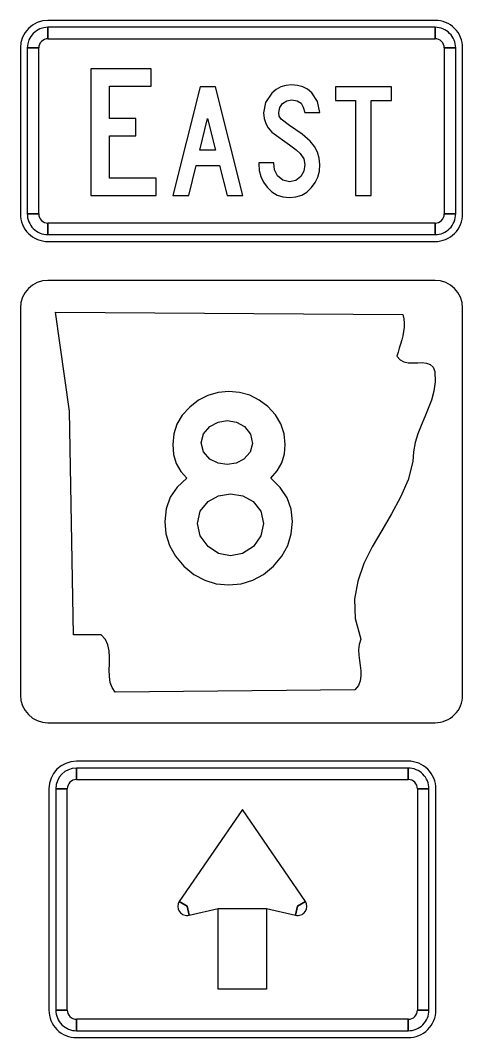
# Model space of a CAD drawing. Extents: x 1001568 to 1002149, y 1840825 to 1841423.
# Drawn here: x 1002002.881 to 1002004.881, y 1841301.388 to 1841305.987 of the extents above; entities that cross this region are included whole.
import ezdxf

# ---------------------------------------------------------------- set-up
doc = ezdxf.new("R2010")
doc.units = 0
doc.layers.add('SIGNS', color=7, linetype='Continuous')

msp = doc.modelspace()

# ---------------------------------------------------------------- linework, layer by layer
at = {"layer": 'SIGNS'}
for p, q in [((1002004.7558, 1841305.9874), (1002003.0058, 1841305.9874)), ((1002003.0058, 1841305.9041), (1002003.0058, 1841305.9561)), ((1002004.7558, 1841305.9561), (1002004.7558, 1841305.9041)), ((1002002.8808, 1841305.8624), (1002002.8808, 1841305.1124)), ((1002002.9121, 1841305.8624), (1002002.9642, 1841305.8624)), ((1002004.7975, 1841305.8624), (1002004.8496, 1841305.8624)), ((1002004.8808, 1841305.1124), (1002004.8808, 1841305.8624)), ((1002002.9642, 1841305.1124), (1002002.9121, 1841305.1124)), ((1002003.0058, 1841305.0186), (1002003.0058, 1841305.0707)), ((1002004.7558, 1841305.0707), (1002004.7558, 1841305.0186)), ((1002004.8496, 1841305.1124), (1002004.7975, 1841305.1124)), ((1002003.0058, 1841304.9874), (1002004.7558, 1841304.9874)), ((1002004.7558, 1841304.8118), (1002003.0058, 1841304.8118)), ((1002002.8808, 1841304.6868), (1002002.8808, 1841302.9368)), ((1002004.8808, 1841302.9368), (1002004.8808, 1841304.6868)), ((1002002.8808, 1841302.9368), (1002002.8808, 1841302.9368)), ((1002003.0058, 1841302.8118), (1002004.7558, 1841302.8118)), ((1002004.6348, 1841302.638), (1002003.1348, 1841302.638)), ((1002003.1348, 1841302.5547), (1002003.1348, 1841302.6068)), ((1002004.6348, 1841302.6068), (1002004.6348, 1841302.5547)), ((1002003.0098, 1841302.513), (1002003.0098, 1841301.513)), ((1002003.041, 1841302.513), (1002003.0931, 1841302.513)), ((1002004.6764, 1841302.513), (1002004.7285, 1841302.513)), ((1002004.7598, 1841301.513), (1002004.7598, 1841302.513)), ((1002003.6348, 1841301.9818), (1002003.5995, 1841302.004)), ((1002004.17, 1841302.004), (1002004.1348, 1841301.9818)), ((1002003.6441, 1841301.9412), (1002003.6348, 1841301.9818)), ((1002004.1348, 1841301.9818), (1002004.1254, 1841301.9412)), ((1002003.0931, 1841301.513), (1002003.041, 1841301.513)), ((1002004.7285, 1841301.513), (1002004.6764, 1841301.513)), ((1002003.1348, 1841301.4193), (1002003.1348, 1841301.4714)), ((1002004.6348, 1841301.4714), (1002004.6348, 1841301.4193)), ((1002003.1348, 1841301.388), (1002004.6348, 1841301.388))]:
    msp.add_line(p, q, dxfattribs=at)
for points in [[(1002004.7558, 1841305.9561), (1002003.0058, 1841305.9561), (1002003.0058, 1841305.9041), (1002004.7558, 1841305.9041), (1002004.7558, 1841305.9561), (1002004.7558, 1841305.9561)], [(1002002.9121, 1841305.8624), (1002002.9121, 1841305.1124), (1002002.9642, 1841305.1124), (1002002.9642, 1841305.8624), (1002002.9121, 1841305.8624), (1002002.9121, 1841305.8624)], [(1002004.8496, 1841305.1124), (1002004.8496, 1841305.8624), (1002004.7975, 1841305.8624), (1002004.7975, 1841305.1124), (1002004.8496, 1841305.1124), (1002004.8496, 1841305.1124)], [(1002003.4944, 1841305.2742), (1002003.2838, 1841305.2742), (1002003.2838, 1841305.4649), (1002003.4033, 1841305.4649), (1002003.4033, 1841305.5434), (1002003.2838, 1841305.5434), (1002003.2838, 1841305.6893), (1002003.4725, 1841305.6893), (1002003.4725, 1841305.7678), (1002003.2002, 1841305.7678), (1002003.2002, 1841305.1957), (1002003.4944, 1841305.1957)], [(1002003.9588, 1841305.3431), (1002003.9588, 1841305.3385), (1002003.9608, 1841305.3087), (1002003.9679, 1841305.281), (1002003.9799, 1841305.2557), (1002003.9967, 1841305.2325), (1002004.0179, 1841305.2121), (1002004.0419, 1841305.1977), (1002004.0684, 1841305.189), (1002004.0977, 1841305.1861), (1002004.1268, 1841305.1888), (1002004.1535, 1841305.1974), (1002004.177, 1841305.2113), (1002004.1981, 1841305.2311), (1002004.2144, 1841305.2538), (1002004.2261, 1841305.2789), (1002004.2332, 1841305.3061), (1002004.2356, 1841305.3359), (1002004.2327, 1841305.3642), (1002004.2245, 1841305.3913), (1002004.2107, 1841305.4168), (1002004.1916, 1841305.441), (1002004.1546, 1841305.4729), (1002004.0977, 1841305.5119), (1002004.06, 1841305.5402), (1002004.0519, 1841305.5545), (1002004.0491, 1841305.5708), (1002004.0535, 1841305.5928), (1002004.0667, 1841305.6112), (1002004.0858, 1841305.6237), (1002004.1085, 1841305.6279), (1002004.1328, 1841305.6239), (1002004.1506, 1841305.6122), (1002004.1602, 1841305.5955), (1002004.1674, 1841305.571), (1002004.2356, 1841305.571), (1002004.2245, 1841305.621), (1002004.1985, 1841305.6604), (1002004.1795, 1841305.6757), (1002004.158, 1841305.6868), (1002004.1334, 1841305.6935), (1002004.1066, 1841305.6957), (1002004.0816, 1841305.6933), (1002004.0586, 1841305.6862), (1002004.0373, 1841305.6744), (1002004.0181, 1841305.6578), (1002003.9901, 1841305.6167), (1002003.981, 1841305.5689), (1002003.9832, 1841305.5442), (1002003.9902, 1841305.5217), (1002004.002, 1841305.5008), (1002004.0185, 1841305.4819), (1002004.0982, 1841305.425), (1002004.1278, 1841305.4024), (1002004.1461, 1841305.3857), (1002004.1623, 1841305.3612), (1002004.1679, 1841305.3351), (1002004.163, 1841305.3061), (1002004.1491, 1841305.2815), (1002004.1259, 1841305.2635), (1002004.0977, 1841305.2574), (1002004.0675, 1841305.2641), (1002004.0442, 1841305.2842), (1002004.0305, 1841305.311), (1002004.0265, 1841305.3431)], [(1002004.396, 1841305.1957), (1002004.4672, 1841305.1957), (1002004.4672, 1841305.6245), (1002004.5587, 1841305.6245), (1002004.5587, 1841305.6861), (1002004.3065, 1841305.6861), (1002004.3065, 1841305.6245), (1002004.396, 1841305.6245)], [(1002003.0058, 1841305.0186), (1002004.7558, 1841305.0186), (1002004.7558, 1841305.0707), (1002003.0058, 1841305.0707), (1002003.0058, 1841305.0186), (1002003.0058, 1841305.0186)], [(1002004.6108, 1841304.6574), (1002004.6154, 1841304.6383), (1002004.6171, 1841304.6188), (1002004.6164, 1841304.5997), (1002004.6141, 1841304.5806), (1002004.6101, 1841304.5616), (1002004.6054, 1841304.5428), (1002004.5997, 1841304.5237), (1002004.594, 1841304.5054), (1002004.5887, 1841304.487), (1002004.5837, 1841304.4687), (1002004.5977, 1841304.4525), (1002004.6151, 1841304.4433), (1002004.6348, 1841304.4393), (1002004.6562, 1841304.4389), (1002004.6776, 1841304.4397), (1002004.6983, 1841304.44), (1002004.7173, 1841304.4378), (1002004.734, 1841304.4316), (1002004.7471, 1841304.4195), (1002004.7551, 1841304.3993), (1002004.7558, 1841304.3538), (1002004.7501, 1841304.3112), (1002004.7394, 1841304.2708), (1002004.725, 1841304.2322), (1002004.7093, 1841304.1941), (1002004.6933, 1841304.1562), (1002004.6782, 1841304.1177), (1002004.6662, 1841304.0781), (1002004.6579, 1841304.0366), (1002004.6559, 1841303.9925), (1002004.6338, 1841303.9103), (1002004.6, 1841303.8321), (1002004.5593, 1841303.7565), (1002004.5152, 1841303.6816), (1002004.472, 1841303.607), (1002004.4343, 1841303.531), (1002004.4062, 1841303.4525), (1002004.3918, 1841303.3699), (1002004.3952, 1841303.2825), (1002004.4209, 1841303.1889), (1002004.4132, 1841303.1658), (1002004.4106, 1841303.1419), (1002004.4112, 1841303.118), (1002004.4143, 1841303.0938), (1002004.4176, 1841303.07), (1002004.4203, 1841303.0465), (1002004.4209, 1841303.0233), (1002004.4176, 1841303.0017), (1002004.4092, 1841302.9804), (1002004.3938, 1841302.9606), (1002003.3101, 1841302.9506), (1002003.2954, 1841302.9705), (1002003.2871, 1841302.9943), (1002003.2834, 1841303.0208), (1002003.2831, 1841303.049), (1002003.2837, 1841303.0788), (1002003.2841, 1841303.1081), (1002003.2821, 1841303.1371), (1002003.2764, 1841303.1639), (1002003.2654, 1841303.1882), (1002003.247, 1841303.2087), (1002003.1207, 1841303.2087), (1002003.1026, 1841304.2205), (1002003.0391, 1841304.6673), (1002004.6108, 1841304.6574), (1002004.6108, 1841304.6574)], [(1002004.6348, 1841302.6068), (1002003.1348, 1841302.6068), (1002003.1348, 1841302.5547), (1002004.6348, 1841302.5547), (1002004.6348, 1841302.6068), (1002004.6348, 1841302.6068)], [(1002003.041, 1841302.513), (1002003.041, 1841301.513), (1002003.0931, 1841301.513), (1002003.0931, 1841302.513), (1002003.041, 1841302.513), (1002003.041, 1841302.513)], [(1002004.7285, 1841301.513), (1002004.7285, 1841302.513), (1002004.6764, 1841302.513), (1002004.6764, 1841301.513), (1002004.7285, 1841301.513), (1002004.7285, 1841301.513)], [(1002003.8848, 1841302.4193), (1002003.5995, 1841302.004), (1002003.6348, 1841301.9818), (1002003.6441, 1841301.9412), (1002003.7754, 1841301.9714), (1002003.9941, 1841301.9714), (1002004.1254, 1841301.9412), (1002004.1348, 1841301.9818), (1002004.17, 1841302.004), (1002003.8848, 1841302.4193), (1002003.8848, 1841302.4193)], [(1002003.9941, 1841301.6068), (1002003.7754, 1841301.6068), (1002003.7754, 1841301.9714), (1002003.9941, 1841301.9714), (1002003.9941, 1841301.6068), (1002003.9941, 1841301.6068)], [(1002003.1348, 1841301.4193), (1002004.6348, 1841301.4193), (1002004.6348, 1841301.4714), (1002003.1348, 1841301.4714), (1002003.1348, 1841301.4193), (1002003.1348, 1841301.4193)]]:
    msp.add_lwpolyline(points, close=True, dxfattribs=at)
for points in [[(1002003.571, 1841305.1957), (1002003.6422, 1841305.1957), (1002003.6754, 1841305.3307), (1002003.7811, 1841305.3307), (1002003.8159, 1841305.1957), (1002003.8875, 1841305.1957), (1002003.7639, 1841305.6861), (1002003.6946, 1841305.6861), (1002003.571, 1841305.1957)], [(1002003.6926, 1841305.4005), (1002003.7273, 1841305.5429), (1002003.7639, 1841305.4005), (1002003.6926, 1841305.4005)], [(1002003.0058, 1841304.8118), (1002003.0058, 1841304.8118)], [(1002004.7558, 1841304.8118), (1002004.7558, 1841304.8118)], [(1002002.8808, 1841304.6868), (1002002.8808, 1841304.6868)], [(1002004.0138, 1841303.917), (1002004.0421, 1841303.9504), (1002004.0625, 1841303.9869), (1002004.0748, 1841304.027), (1002004.079, 1841304.0702), (1002004.0739, 1841304.118), (1002004.0591, 1841304.1625), (1002004.0344, 1841304.2036), (1002004.0001, 1841304.241), (1002003.9603, 1841304.2709), (1002003.9181, 1841304.2924), (1002003.8722, 1841304.3052), (1002003.8234, 1841304.3096), (1002003.7747, 1841304.3049), (1002003.729, 1841304.2918), (1002003.6862, 1841304.2698), (1002003.6465, 1841304.2392), (1002003.6127, 1841304.2024), (1002003.5887, 1841304.1618), (1002003.5743, 1841304.1177), (1002003.5696, 1841304.0702), (1002003.5735, 1841304.0249), (1002003.5856, 1841303.9844), (1002003.6058, 1841303.9483), (1002003.6342, 1841303.917), (1002003.5903, 1841303.8771), (1002003.559, 1841303.8311), (1002003.5403, 1841303.7794), (1002003.5341, 1841303.7215), (1002003.5392, 1841303.6654), (1002003.5555, 1841303.6132), (1002003.5825, 1841303.5648), (1002003.6204, 1841303.5202), (1002003.6656, 1841303.4824), (1002003.7143, 1841303.4559), (1002003.7669, 1841303.44), (1002003.8234, 1841303.4349), (1002003.8794, 1841303.44), (1002003.932, 1841303.4559), (1002003.9804, 1841303.4824), (1002004.0254, 1841303.5202), (1002004.0628, 1841303.5648), (1002004.0896, 1841303.6132), (1002004.1059, 1841303.6654), (1002004.1112, 1841303.7215), (1002004.105, 1841303.777), (1002004.0868, 1841303.8283), (1002004.0563, 1841303.875), (1002004.0138, 1841303.917)], [(1002003.9301, 1841304.0741), (1002003.9206, 1841304.0344), (1002003.892, 1841304.0032), (1002003.8562, 1841303.9854), (1002003.8161, 1841303.9795), (1002003.7747, 1841303.9854), (1002003.7381, 1841304.004), (1002003.7087, 1841304.036), (1002003.6991, 1841304.0767), (1002003.7087, 1841304.118), (1002003.7381, 1841304.1512), (1002003.7747, 1841304.1708), (1002003.8161, 1841304.1775), (1002003.858, 1841304.1706), (1002003.8943, 1841304.1505), (1002003.9211, 1841304.1164), (1002003.9301, 1841304.0741)], [(1002003.9797, 1841303.7133), (1002003.9684, 1841303.6563), (1002003.9345, 1841303.6091), (1002003.8861, 1841303.5774), (1002003.8317, 1841303.5668), (1002003.7775, 1841303.5774), (1002003.7298, 1841303.6093), (1002003.6942, 1841303.6568), (1002003.6826, 1841303.7133), (1002003.6942, 1841303.768), (1002003.7298, 1841303.8119), (1002003.7762, 1841303.8384), (1002003.8317, 1841303.8474), (1002003.8866, 1841303.8384), (1002003.9333, 1841303.8119), (1002003.9681, 1841303.768), (1002003.9797, 1841303.7133)], [(1002003.0058, 1841302.8118), (1002003.0058, 1841302.8118)], [(1002004.7558, 1841302.8118), (1002004.7558, 1841302.8118)]]:
    msp.add_lwpolyline(points, dxfattribs=at)
for centre, radius, start, end in [((1002003.0058, 1841305.8624), 0.125, 90.0002, 179.9998), ((1002003.0058, 1841305.8624), 0.0937, 90.0002, 179.9998), ((1002004.7558, 1841305.8624), 0.125, 0, 90.0002), ((1002004.7558, 1841305.8624), 0.0937, 0, 90.0002), ((1002003.0058, 1841305.8624), 0.0417, 90.0002, 179.9998), ((1002004.7558, 1841305.8624), 0.0417, 0, 90.0002), ((1002003.0058, 1841305.1124), 0.125, 179.9998, 270.0001), ((1002003.0058, 1841305.1124), 0.0937, 179.9998, 270.0001), ((1002003.0058, 1841305.1124), 0.0417, 179.9998, 270.0001), ((1002004.7558, 1841305.1124), 0.125, 270.0001, 0.0003), ((1002004.7558, 1841305.1124), 0.0937, 270.0001, 0.0003), ((1002004.7558, 1841305.1124), 0.0417, 270.0001, 0.0003), ((1002003.0058, 1841304.6868), 0.125, 90.0002, 179.9998), ((1002004.7558, 1841304.6868), 0.125, 0, 90), ((1002003.0058, 1841302.9368), 0.125, 180, 270), ((1002004.7558, 1841302.9368), 0.125, 270.0001, 0.0003), ((1002003.1348, 1841302.513), 0.125, 90.0002, 179.9998), ((1002004.6348, 1841302.513), 0.125, 360, 90.0002), ((1002003.1348, 1841302.513), 0.0937, 90.0002, 179.9998), ((1002004.6348, 1841302.513), 0.0937, 360, 90.0002), ((1002003.1348, 1841302.513), 0.0417, 90.0002, 179.9998), ((1002004.6348, 1841302.513), 0.0417, 360, 90.0002), ((1002003.6348, 1841301.9818), 0.0417, 147.7246, 282.9506), ((1002004.1348, 1841301.9818), 0.0417, 257.0495, 32.2756), ((1002003.1348, 1841301.513), 0.125, 179.9998, 270.0001), ((1002003.1348, 1841301.513), 0.0937, 179.9998, 270.0001), ((1002003.1348, 1841301.513), 0.0417, 179.9998, 270.0001), ((1002004.6348, 1841301.513), 0.0937, 270.0001, 0.0003), ((1002004.6348, 1841301.513), 0.0417, 270.0001, 0.0003), ((1002004.6348, 1841301.513), 0.125, 270.0001, 0.0003)]:
    msp.add_arc(centre, radius, start, end, dxfattribs=at)

doc.saveas('drawing.dxf')
